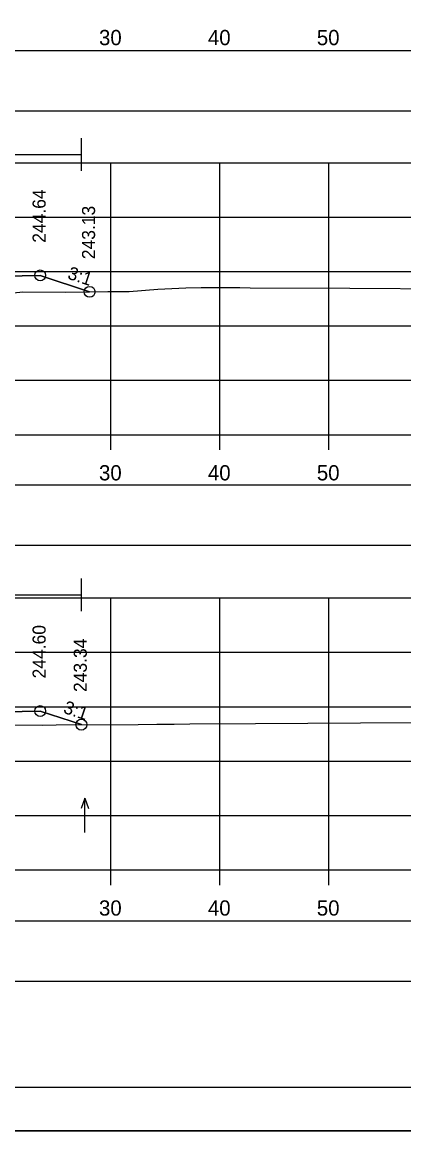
# Model space of a CAD drawing. Extents: x 1369627 to 1374022, y 380035 to 398173.
# Drawn here: x 1372120.4 to 1372155.4, y 380678.8 to 380780.7 of the extents above; entities that cross this region are included whole.
import ezdxf

# ---------------------------------------------------------------- set-up
doc = ezdxf.new("R2010")
doc.units = 0
for name, color, linetype in [('Default', 7, 'Continuous'), ('R_Axis', 7, 'Continuous'), ('R_Axis Annot', 7, 'Continuous'), ('R_Border', 7, 'Continuous'), ('R_Exist Surface', 7, 'Continuous'), ('R_Fin Surface', 7, 'Continuous'), ('R_Grid', 7, 'Continuous'), ('R_MOT', 7, 'Continuous'), ('R_No Plot', 7, 'Continuous'), ('R_Water Annot', 7, 'Continuous'), ('R_Xsect Elev', 7, 'Continuous'), ('R_Xsect Slope', 7, 'Continuous'), ('T_Vehicle Path Rt', 7, 'Continuous')]:
    doc.layers.add(name, color=color, linetype=linetype)

msp = doc.modelspace()

# ---------------------------------------------------------------- linework, layer by layer
at = {"layer": 'Default'}
for points in [[(1371948.53, 380772.53), (1372248.53, 380772.53), (1372248.53, 380778.06), (1371948.53, 380778.06)], [(1371948.53, 380732.62), (1372248.53, 380732.62), (1372248.53, 380738.14), (1371948.53, 380738.14)], [(1371948.53, 380692.54), (1372248.53, 380692.54), (1372248.53, 380698.06), (1371948.53, 380698.06)]]:
    msp.add_lwpolyline(points, close=True, dxfattribs=at)
at = {"layer": 'R_Axis'}
for p, q in [((1371948.53, 380742.77), (1372248.53, 380742.77)), ((1372128.53, 380741.37), (1372128.53, 380742.77)), ((1372138.53, 380741.37), (1372138.53, 380742.77)), ((1372148.53, 380741.37), (1372148.53, 380742.77)), ((1371948.53, 380702.77), (1372248.53, 380702.77)), ((1372128.53, 380701.37), (1372128.53, 380702.77)), ((1372138.53, 380701.37), (1372138.53, 380702.77)), ((1372148.53, 380701.37), (1372148.53, 380702.77))]:
    msp.add_line(p, q, dxfattribs=at)
at = {"layer": 'R_Border'}
msp.add_line((1372256.71, 380682.77), (1371940.53, 380682.77), dxfattribs=at)
at = {"layer": 'R_Exist Surface'}
for points in [[(1372117.54, 380755.58), (1372120.45, 380755.89), (1372124.36, 380755.87), (1372128.24, 380755.92), (1372130.21, 380755.92), (1372132.84, 380756.13), (1372135.4, 380756.27), (1372136.81, 380756.3), (1372137.49, 380756.31), (1372138.76, 380756.3), (1372140.38, 380756.29), (1372141.31, 380756.28), (1372150.46, 380756.24), (1372169, 380756.12)], [(1372047, 380715.62), (1372068.44, 380715.69), (1372069.98, 380715.65), (1372079.49, 380715.3), (1372082.16, 380714.38), (1372084.15, 380713.77), (1372084.74, 380714.11), (1372087.14, 380715.07), (1372088.83, 380716.03), (1372089.43, 380716.39), (1372091.41, 380716.45), (1372098.92, 380716.68), (1372101.98, 380716.55), (1372109.31, 380716.23), (1372114.81, 380716.1), (1372122.23, 380716.08), (1372123.52, 380716.11), (1372131.02, 380716.13), (1372132.76, 380716.15), (1372134.33, 380716.18), (1372135.78, 380716.21), (1372141.81, 380716.22), (1372156.26, 380716.32)]]:
    msp.add_lwpolyline(points, dxfattribs=at)
at = {"layer": 'R_Fin Surface'}
for points in [[(1372069.12, 380755.44), (1372075.02, 380757.41), (1372080.02, 380757.31), (1372083.02, 380757.25), (1372083.52, 380757.25), (1372083.53, 380756.75), (1372084.53, 380756.77), (1372086.53, 380756.81), (1372098.53, 380757.05), (1372110.53, 380756.81), (1372112.53, 380756.77), (1372113.53, 380756.75), (1372113.54, 380757.25), (1372114.04, 380757.25), (1372117.04, 380757.31), (1372122.04, 380757.41), (1372126.58, 380755.9)], [(1372069.87, 380715.66), (1372075.02, 380717.37), (1372080.02, 380717.27), (1372083.02, 380717.21), (1372083.52, 380717.21), (1372083.53, 380716.71), (1372084.53, 380716.73), (1372086.53, 380716.77), (1372098.53, 380717.01), (1372110.53, 380716.77), (1372112.53, 380716.73), (1372113.53, 380716.71), (1372113.54, 380717.21), (1372114.04, 380717.21), (1372117.04, 380717.27), (1372122.04, 380717.37), (1372125.82, 380716.12)]]:
    msp.add_lwpolyline(points, dxfattribs=at)
at = {"layer": 'R_Grid'}
for p, q in [((1371948.53, 380767.77), (1372248.53, 380767.77)), ((1372128.53, 380742.77), (1372128.53, 380767.77)), ((1372138.53, 380742.77), (1372138.53, 380767.77)), ((1372148.53, 380742.77), (1372148.53, 380767.77)), ((1371948.53, 380762.77), (1372248.53, 380762.77)), ((1371948.53, 380757.77), (1372248.53, 380757.77)), ((1371948.53, 380752.77), (1372248.53, 380752.77)), ((1371948.53, 380747.77), (1372248.53, 380747.77)), ((1371948.53, 380742.77), (1372248.53, 380742.77)), ((1371948.53, 380727.77), (1372248.53, 380727.77)), ((1372128.53, 380702.77), (1372128.53, 380727.77)), ((1372138.53, 380702.77), (1372138.53, 380727.77)), ((1372148.53, 380702.77), (1372148.53, 380727.77)), ((1371948.53, 380722.77), (1372248.53, 380722.77)), ((1371948.53, 380717.77), (1372248.53, 380717.77)), ((1371948.53, 380712.77), (1372248.53, 380712.77)), ((1371948.53, 380707.77), (1372248.53, 380707.77)), ((1371948.53, 380702.77), (1372248.53, 380702.77))]:
    msp.add_line(p, q, dxfattribs=at)
at = {"layer": 'R_MOT'}
for p, q in [((1372125.82, 380767.01), (1372125.82, 380770.01)), ((1372069.94, 380768.51), (1372125.82, 380768.51)), ((1372125.82, 380726.54), (1372125.82, 380729.54)), ((1372069.94, 380728.04), (1372125.82, 380728.04))]:
    msp.add_line(p, q, dxfattribs=at)
at = {"layer": 'R_No Plot'}
msp.add_line((1371928.13, 380678.79), (1372261.46, 380678.79), dxfattribs=at)
for points in [[(1371928.12, 380892.13), (1372261.46, 380892.13), (1372261.46, 380678.79), (1371928.12, 380678.79)], [(1372174.45, 380888.23), (1372194.07, 380888.23), (1372194.07, 380878.35), (1372210.18, 380878.35), (1372233.38, 380878.35), (1372233.38, 380845.68), (1372256.59, 380845.68), (1372256.71, 380682.77), (1371940.53, 380682.77), (1371940.53, 380888.23)]]:
    msp.add_lwpolyline(points, close=True, dxfattribs=at)
for centre in [(1372122.04, 380757.41), (1372126.58, 380755.9), (1372122.04, 380717.37), (1372125.82, 380716.12)]:
    msp.add_circle(centre, 0.5, dxfattribs=at)
at = {"layer": 'R_Water Annot'}
for p, q in [((1372126.14, 380709.36), (1372125.79, 380708.4)), ((1372126.14, 380706.22), (1372126.14, 380709.36)), ((1372126.14, 380709.36), (1372126.49, 380708.4))]:
    msp.add_line(p, q, dxfattribs=at)
at = {"layer": 'T_Vehicle Path Rt'}
for points in [[(1372126.58, 380755.9), (1372122.04, 380757.41), (1372117.04, 380757.31), (1372114.04, 380757.25)], [(1372111.49, 380755.48), (1372112.02, 380755.26), (1372113.74, 380754.48), (1372114.27, 380754.68), (1372116.29, 380755.4), (1372117.54, 380755.58), (1372120.45, 380755.89), (1372124.36, 380755.87), (1372126.58, 380755.9)], [(1372125.82, 380716.12), (1372122.04, 380717.37), (1372117.04, 380717.27), (1372114.04, 380717.21)], [(1372114.88, 380716.1), (1372115.03, 380716.1), (1372122.23, 380716.08), (1372123.52, 380716.11), (1372125.82, 380716.12)]]:
    msp.add_lwpolyline(points, dxfattribs=at)

# ---------------------------------------------------------------- texts
at = {"layer": 'R_Axis Annot'}
for s, p in [('30', (1372127.44, 380778.57)), ('40', (1372137.44, 380778.57)), ('50', (1372147.44, 380778.57)), ('30', (1372127.44, 380738.57)), ('40', (1372137.44, 380738.57)), ('50', (1372147.44, 380738.57)), ('30', (1372127.44, 380698.57)), ('40', (1372137.44, 380698.57)), ('50', (1372147.44, 380698.57))]:
    msp.add_text(s, height=1.4, dxfattribs=at).set_placement(p)
at = {"layer": 'R_Xsect Elev'}
for s, p in [('244.64', (1372122.54, 380760.41)), ('243.13', (1372127.08, 380758.9)), ('244.60', (1372122.54, 380720.37)), ('243.34', (1372126.32, 380719.12))]:
    msp.add_text(s, height=1.2, rotation=90, dxfattribs=at).set_placement(p)
at = {"layer": 'R_Xsect Slope'}
for p in [(1372124.47, 380757.13), (1372124.09, 380717.22)]:
    msp.add_text('3:1', height=1.2, rotation=341.5668, dxfattribs=at).set_placement(p)

doc.saveas('drawing.dxf')
